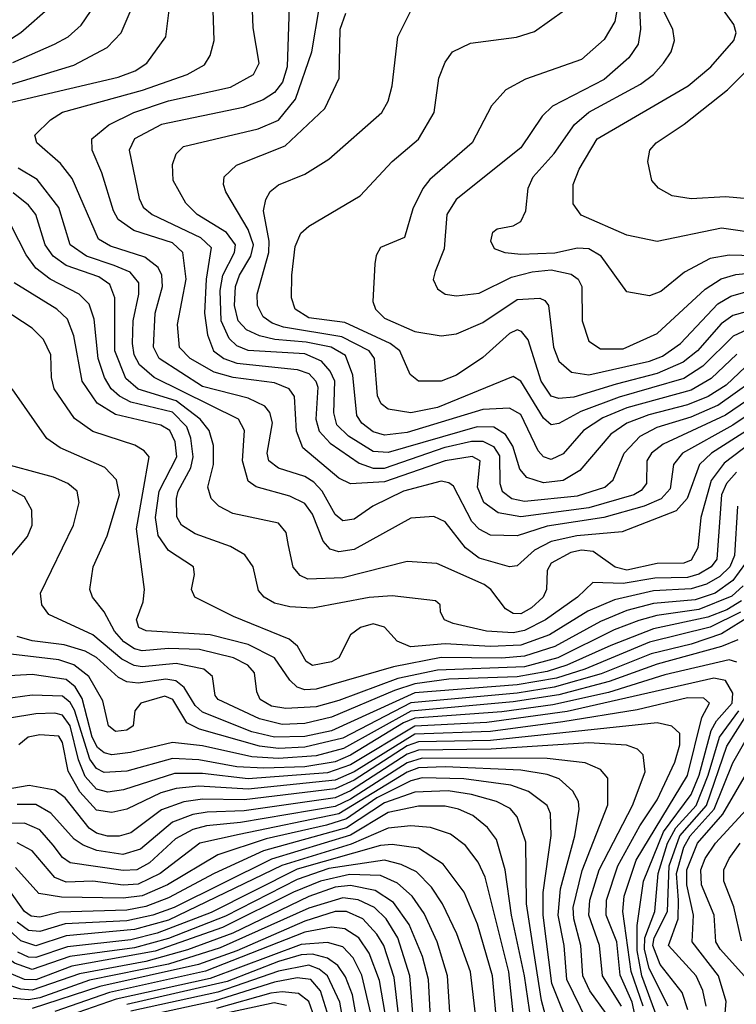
# Model space of a CAD drawing. Extents: x 997028 to 1115134, y 536408 to 618974.
# Tile 281 of 473: x 1019402 to 1021294, y 589160 to 591760. Entities that reach past the tile are written whole.
import ezdxf

# ---------------------------------------------------------------- set-up
doc = ezdxf.new("R2010")
doc.units = 0

msp = doc.modelspace()

# ---------------------------------------------------------------- linework, layer by layer
at = {"layer": '0CON10XD'}
for points in [[(1019383.6, 591646.4), (1019493.8, 591695), (1019529.6, 591715), (1019564.1, 591745), (1019655, 591879.5)], [(1021033.4, 591895), (1021041.3, 591735), (1021034.5, 591695), (1021010.6, 591659.4), (1020945, 591602.2), (1020808.4, 591531.6), (1020781.6, 591505), (1020725, 591421.6), (1020554.7, 591285), (1020529.8, 591245), (1020522.7, 591155), (1020499.3, 591095), (1020494, 591074), (1020505, 591049.4), (1020525.3, 591035.3), (1020555, 591030.8), (1020615, 591037.8), (1020700.4, 591079.6), (1020755, 591094.1), (1020805, 591099.1), (1020858.1, 591088.1), (1020876.4, 591075), (1020886.2, 591055), (1020886.7, 590965), (1020905, 590911.1), (1020935, 590890.6), (1020995, 590890.4), (1021085, 590930.9), (1021212.1, 591047.9), (1021254.3, 591075.7), (1021293, 591087), (1021345, 591092.5)], [(1019305, 591566.4), (1019545, 591640), (1019633.3, 591686.7), (1019670, 591725), (1019704.3, 591805)], [(1019350.4, 591535), (1019661.9, 591608.1), (1019707.1, 591625), (1019737.6, 591645), (1019788, 591715), (1019796.4, 591785)], [(1019365, 591700.2), (1019405, 591726.1), (1019483.3, 591795)], [(1021365, 590742.5), (1021285, 590689.3), (1021152.3, 590615), (1021128.4, 590585), (1021119, 590521), (1021095.7, 590494.3), (1021050.6, 590475), (1020944.6, 590445.4), (1020795, 590422), (1020715, 590396.9), (1020645, 590398.4), (1020615, 590414), (1020595.9, 590435), (1020547.6, 590527.6), (1020535, 590537.1), (1020515, 590540.9), (1020415.3, 590515), (1020334.6, 590475.4), (1020285, 590440.5), (1020255, 590436.8), (1020235, 590453.5), (1020200.8, 590515), (1020178.7, 590538.7), (1020155, 590553.4), (1020085.1, 590575.1), (1020060.2, 590595), (1020055.5, 590615), (1020069.5, 590695), (1020062.1, 590722.1), (1020048.9, 590738.9), (1020005, 590760.4), (1019885, 590791.2), (1019770.5, 590865), (1019755.1, 590895.1), (1019759.7, 590985), (1019779.2, 591055), (1019777.5, 591085), (1019767.7, 591105), (1019732.8, 591132.8), (1019641.4, 591161.4), (1019610.4, 591180.4), (1019540.6, 591340.6), (1019509.9, 591379.9), (1019447.5, 591435), (1019442.2, 591455), (1019483.3, 591495), (1019514.6, 591515.4), (1019726.2, 591573.8), (1019844.5, 591615.5), (1019889.5, 591640.5), (1019904.7, 591665), (1019915.3, 591705), (1019912.5, 591785)], [(1021365, 590783.2), (1021265, 590715.8), (1021100.8, 590639.2), (1021070.2, 590615), (1021058.1, 590595), (1021056.5, 590535), (1021043.1, 590516.9), (1021023.2, 590505), (1020905, 590471.1), (1020725, 590447.4), (1020665, 590457.4), (1020627.6, 590485), (1020610.6, 590525), (1020617.6, 590595), (1020596.5, 590606.5), (1020525.4, 590595), (1020365, 590539.7), (1020275, 590533.7), (1020245, 590549.1), (1020149.3, 590629.3), (1020133, 590673), (1020127.5, 590765), (1020113.5, 590785), (1020075, 590801), (1019965.3, 590815.3), (1019915, 590829.4), (1019851.7, 590865), (1019824, 590894), (1019818.5, 590955), (1019841.2, 591075), (1019833, 591145), (1019805, 591170.3), (1019703.2, 591203.2), (1019662.4, 591232.4), (1019649.3, 591255), (1019619, 591355), (1019593.1, 591415), (1019592.9, 591445), (1019637.5, 591482.5), (1019703.1, 591515), (1019795, 591545.6), (1019958.2, 591581.8), (1020019.6, 591615), (1020034.1, 591645), (1020018.5, 591738.5), (1020016.7, 591785)], [(1020113.8, 591795), (1020107.9, 591635), (1020095.9, 591595), (1020075, 591567.5), (1020045, 591548.4), (1019991.8, 591528.2), (1019776.7, 591483.3), (1019704.9, 591445.1), (1019691.1, 591415), (1019717.5, 591287.5), (1019728.2, 591265), (1019751.5, 591245), (1019879, 591185), (1019907.8, 591157.8), (1019894.2, 591075), (1019889.8, 590985), (1019897.4, 590927.4), (1019913.7, 590885), (1019940.7, 590865), (1019975, 590852.6), (1020135, 590835.8), (1020165, 590825.9), (1020184.1, 590805), (1020189.1, 590789.1), (1020184.1, 590705), (1020192.9, 590672.9), (1020221.4, 590641.4), (1020298.3, 590588.3), (1020335, 590575.3), (1020365, 590575.5), (1020525, 590630.9), (1020595, 590647), (1020625, 590646.9), (1020652.7, 590632.7), (1020668.4, 590608.4), (1020669.3, 590535), (1020675.9, 590515), (1020701.4, 590495), (1020735, 590488.4), (1020875, 590502.6), (1020946.7, 590525), (1020968.6, 590545), (1020997.8, 590615), (1021040.4, 590659.6), (1021085, 590684), (1021175, 590711.3), (1021245, 590742), (1021376.7, 590835)], [(1021335, 590858.7), (1021267.2, 590795), (1021219.3, 590765), (1021165, 590742.4), (1021063.3, 590716.7), (1021005, 590694.6), (1020963.1, 590665), (1020880.7, 590569.3), (1020836.7, 590543.3), (1020785, 590537), (1020740.6, 590550.6), (1020722.8, 590572.8), (1020703.6, 590633.6), (1020684.7, 590664.7), (1020653.5, 590683.5), (1020610, 590685), (1020375, 590616.7), (1020335, 590619.8), (1020269.7, 590659.7), (1020239.7, 590689.7), (1020231.7, 590721.7), (1020233.9, 590805), (1020221.3, 590831.3), (1020198.5, 590858.5), (1020155, 590877.3), (1020005, 590886.5), (1019975, 590898.9), (1019955, 590918.1), (1019934.1, 590965), (1019931.1, 591045), (1019938, 591085), (1019969.1, 591145), (1019972.1, 591165), (1019948, 591198), (1019870.3, 591245), (1019840.3, 591275), (1019807.6, 591335), (1019805, 591377.5), (1019815, 591405.8), (1019834.8, 591425.2), (1020031.6, 591471.6), (1020085, 591494.4), (1020130.1, 591549.9), (1020173.5, 591675), (1020193.9, 591795)], [(1021295, 590876.5), (1021227.7, 590812.3), (1021175, 590781.1), (1021005.2, 590734.8), (1020941.4, 590708.6), (1020890.8, 590675), (1020836.7, 590613.3), (1020805, 590598.5), (1020785.1, 590605.1), (1020771, 590621), (1020725, 590717.4), (1020695, 590733.8), (1020625, 590730.7), (1020425, 590669.7), (1020365, 590662.6), (1020335, 590671.7), (1020305, 590694.4), (1020291.8, 590715), (1020281.2, 590821.2), (1020262.6, 590872.6), (1020224.6, 590894.6), (1020158.5, 590908.5), (1020075.7, 590915.7), (1020035.4, 590925.4), (1020000.6, 590940.6), (1019979.2, 590965), (1019969.2, 591005), (1019971.9, 591055), (1019982.6, 591085), (1020012.6, 591135), (1020018.9, 591165), (1020005, 591205.7), (1019946.1, 591305), (1019940, 591325), (1019942.1, 591345), (1019974.2, 591375.8), (1020103.3, 591426.7), (1020207.2, 591525), (1020245.3, 591605), (1020247.8, 591735), (1020262.7, 591777.3)], [(1021333.6, 590946.4), (1021285.6, 590924.4), (1021205.2, 590844.8), (1021155, 590812), (1020985, 590763), (1020883.8, 590725), (1020825, 590693.7), (1020805, 590690), (1020785, 590707.4), (1020725, 590805.3), (1020705, 590817.3), (1020505, 590735.7), (1020435, 590721.6), (1020375, 590731.2), (1020356.6, 590745), (1020346.3, 590766.3), (1020338.5, 590865), (1020325, 590885.4), (1020252.3, 590922.3), (1020098.1, 590948.1), (1020068.4, 590958.4), (1020044.9, 590974.9), (1020029.8, 591005), (1020028.8, 591035), (1020060.2, 591145), (1020060.8, 591175), (1020045.9, 591255), (1020051.6, 591285), (1020063.5, 591306.5), (1020085, 591324.1), (1020155, 591351.6), (1020218.2, 591391.8), (1020357.7, 591515), (1020374.6, 591545), (1020385.2, 591584.8), (1020400, 591715), (1020435.6, 591785)], [(1021355, 590998), (1021285, 590978.6), (1021253.6, 590956.4), (1021191.6, 590885), (1021153.7, 590855), (1021085, 590825.1), (1020976.9, 590796.9), (1020865, 590763.2), (1020825, 590759.4), (1020805, 590765.6), (1020778.5, 590805), (1020744.2, 590914.2), (1020726.8, 590936.8), (1020715, 590940.5), (1020695, 590931.1), (1020625, 590867.4), (1020555, 590820.8), (1020515, 590805.3), (1020455, 590805.4), (1020432.6, 590822.6), (1020405.6, 590885), (1020380.5, 590905), (1020260.5, 590960.5), (1020165, 590972.4), (1020129.3, 590995), (1020119.8, 591025), (1020120.7, 591085), (1020129.3, 591160.7), (1020144, 591196), (1020165, 591214.6), (1020301.1, 591295), (1020385, 591385.4), (1020455, 591444.6), (1020496, 591515), (1020508.9, 591605), (1020525, 591647.5), (1020544.7, 591675.3), (1020592, 591698), (1020714, 591714), (1020761.2, 591728.8), (1020840, 591785)], [(1020981.5, 591798.5), (1020972.9, 591755), (1020945, 591707.9), (1020885, 591654.7), (1020737.5, 591602.5), (1020685.3, 591574.7), (1020648, 591532), (1020596.9, 591435), (1020485, 591338.2), (1020465.9, 591314.1), (1020439.9, 591260.1), (1020417.5, 591185), (1020355, 591158.6), (1020342.8, 591137.2), (1020340, 591115), (1020334.6, 591015.4), (1020341.3, 590995), (1020365, 590971.2), (1020445, 590936.5), (1020515, 590925.2), (1020555, 590930), (1020625, 590960.2), (1020715, 591021), (1020775, 591024.6), (1020788.7, 591018.7), (1020798.2, 591005), (1020811.5, 590895), (1020825, 590858.2), (1020858.8, 590828.8), (1020905, 590822.3), (1021065, 590858), (1021099.1, 590870.9), (1021146.3, 590905), (1021245, 591009.1), (1021279.9, 591030.1), (1021325, 591042.8)], [(1021375, 591135.3), (1021275, 591138.4), (1021225, 591128.8), (1021157, 591093), (1021095, 591042.4), (1021065, 591030.7), (1021005, 591041.1), (1020936.9, 591135), (1020905, 591154.8), (1020875, 591156.4), (1020815, 591143.4), (1020725, 591140), (1020684.1, 591144.1), (1020655.7, 591155), (1020645.6, 591175), (1020651.3, 591198.7), (1020662.2, 591207.8), (1020705, 591215.5), (1020725, 591226.9), (1020738.4, 591255), (1020744.7, 591315), (1020757.4, 591345), (1020813.1, 591406.9), (1020866.8, 591483.2), (1020905, 591515.9), (1021040.6, 591589.4), (1021075.3, 591615), (1021102, 591645), (1021121.8, 591675), (1021131.1, 591705), (1021126.1, 591735), (1021095, 591797.5)], [(1021365, 591193.6), (1021255, 591209.6), (1021085, 591174.1), (1021005, 591190.7), (1020884, 591244), (1020863.6, 591273.6), (1020863.3, 591325), (1020878.8, 591365), (1020926.6, 591445), (1021166.5, 591585), (1021226.6, 591635), (1021287.8, 591705), (1021293.9, 591725), (1021287.5, 591747.5), (1021260.5, 591785)], [(1021925, 591789), (1021895, 591756.8), (1021873.7, 591715), (1021864.8, 591635.2), (1021855, 591608.3), (1021778.8, 591541.2), (1021715, 591435.7), (1021621.9, 591378.1), (1021455, 591308.2), (1021365, 591283.2), (1021265, 591291.6), (1021175, 591286.5), (1021124.7, 591294.7), (1021088.6, 591315), (1021070.6, 591335), (1021060, 591385), (1021065.6, 591415), (1021082.2, 591435), (1021156.2, 591483.8), (1021271.1, 591575), (1021392.4, 591695), (1021421.6, 591745), (1021435.3, 591785)], [(1021365, 590702.5), (1021228.5, 590615), (1021196.5, 590585), (1021164.2, 590495.8), (1021135, 590462.8), (1020992.3, 590407.7), (1020873.3, 590396.7), (1020805, 590381.9), (1020760.9, 590359.1), (1020725, 590326.8), (1020715, 590317.7), (1020695.4, 590314.6), (1020615, 590338), (1020579.4, 590365), (1020525, 590434), (1020495, 590447.5), (1020435, 590443.7), (1020285, 590360.9), (1020245, 590354.4), (1020221.9, 590361.9), (1020203, 590383), (1020175, 590454), (1020155, 590481.9), (1020115, 590501.3), (1020025.9, 590525.9), (1020005, 590541.5), (1019989.8, 590595), (1019995.2, 590675), (1019979.5, 590705), (1019756.8, 590815), (1019718.7, 590848.7), (1019704.3, 590875), (1019699.9, 590905), (1019701.3, 590965), (1019716.3, 591035), (1019716.2, 591065), (1019693.3, 591093.3), (1019651.1, 591111.1), (1019578.8, 591135), (1019534.9, 591164.9), (1019505, 591263.9), (1019448.2, 591338.2), (1019397.9, 591367.9)], [(1021335, 590644.3), (1021261.5, 590588.5), (1021227.2, 590542.8), (1021199.9, 590445), (1021192.1, 590365), (1021175, 590332.9), (1021155, 590324.3), (1021085, 590323.6), (1021005, 590305.7), (1020973.8, 590313.8), (1020915.8, 590355.8), (1020885, 590358.7), (1020857.1, 590352.9), (1020805.2, 590325), (1020794.8, 590305), (1020792.5, 590255), (1020783.7, 590235), (1020753, 590207), (1020725, 590191), (1020705, 590191.6), (1020684.2, 590204.2), (1020645.9, 590255), (1020628.7, 590268.7), (1020503.6, 590323.6), (1020425, 590328.8), (1020255, 590285.5), (1020162.5, 590282.5), (1020142.3, 590292.3), (1020124.3, 590314.3), (1020111.7, 590371.7), (1020105.2, 590405.2), (1020085, 590430), (1019965, 590456.1), (1019927.9, 590475), (1019907.6, 590495), (1019898.3, 590525), (1019913.7, 590585), (1019913.3, 590635), (1019902.6, 590675), (1019878.3, 590705), (1019815, 590752.9), (1019715, 590784.5), (1019682, 590812), (1019653, 590885), (1019653.5, 591025), (1019640.4, 591060.4), (1019610.8, 591080.8), (1019525, 591110.7), (1019490.5, 591135), (1019469.5, 591165), (1019444.4, 591245), (1019425, 591269.8), (1019385, 591302.2)], [(1021294.1, 590565), (1021268, 590535), (1021254.9, 590505), (1021242.1, 590335), (1021227.9, 590315), (1021195, 590295.8), (1021165, 590287.2), (1021079.2, 590285), (1020995, 590270.6), (1020915, 590273.8), (1020874.3, 590235), (1020790.2, 590175), (1020735, 590146.5), (1020705, 590140.9), (1020634, 590145), (1020546, 590165), (1020523.8, 590175), (1020513.3, 590195), (1020512.5, 590215), (1020500, 590225), (1020385, 590238.3), (1020325, 590233.8), (1020175, 590205.6), (1020115, 590209.6), (1020075, 590219.3), (1020047.3, 590235), (1020032.3, 590252.3), (1020018.7, 590315), (1019996.3, 590346.3), (1019958.6, 590368.6), (1019865, 590401.9), (1019829.6, 590425), (1019816.6, 590446.6), (1019816, 590495), (1019820.7, 590515), (1019853.4, 590576.6), (1019860, 590605), (1019853.8, 590655), (1019843.1, 590685), (1019805, 590723.1), (1019695, 590750), (1019665.2, 590765.2), (1019643.6, 590785), (1019625.9, 590815), (1019609.3, 590865), (1019598.7, 590968.7), (1019585, 591008.5), (1019558.7, 591035), (1019482.5, 591075), (1019445, 591103.9), (1019418.8, 591138.8), (1019380.8, 591215)], [(1021296.7, 590475), (1021289.3, 590345), (1021276.9, 590315), (1021250.3, 590289.7), (1021215, 590269.4), (1021175, 590256.6), (1021075, 590251.6), (1020972.5, 590227.5), (1020902.3, 590197.7), (1020800.4, 590135), (1020725, 590108.2), (1020645, 590104.3), (1020525, 590111.4), (1020434, 590104), (1020398.4, 590118.4), (1020365, 590155.2), (1020335, 590164.3), (1020302.2, 590155), (1020275.5, 590135), (1020245, 590074.5), (1020225, 590064.1), (1020175, 590054.7), (1020158.5, 590065), (1020135.2, 590105.2), (1020113.6, 590123.6), (1019966.1, 590183.9), (1019864.4, 590235), (1019855.5, 590255), (1019863.5, 590295), (1019860.5, 590315), (1019795, 590357.8), (1019767.6, 590397.6), (1019760.2, 590445), (1019770.2, 590515), (1019817.3, 590605), (1019812.1, 590645), (1019798.8, 590675), (1019775, 590689.1), (1019655, 590717.1), (1019606.8, 590746.8), (1019567.3, 590805), (1019544.9, 590924.9), (1019528.6, 590968.6), (1019499.7, 590995), (1019387.3, 591065)], [(1021318.4, 590325), (1021285, 590278.5), (1021237.7, 590245), (1021185, 590227.9), (1021075, 590218.2), (1021005, 590199.6), (1020935, 590170.3), (1020815, 590104.7), (1020735, 590079), (1020675, 590073.5), (1020515, 590075.4), (1020389, 590051), (1020185, 589991.7), (1020155, 589989.7), (1020135, 589997.5), (1020115.6, 590015.6), (1020074.5, 590074.5), (1020005, 590109.4), (1019905, 590135.1), (1019735.7, 590145.7), (1019716.2, 590155), (1019710.6, 590175), (1019727.9, 590222.1), (1019731.2, 590255), (1019710.7, 590415), (1019743.6, 590605), (1019731, 590621), (1019706.3, 590636.3), (1019595, 590672.5), (1019546.8, 590706.8), (1019492.7, 590785), (1019485.7, 590815), (1019483.8, 590875), (1019465.2, 590915.2), (1019435.2, 590945.2), (1019332, 591012)], [(1021311.8, 590265), (1021282.5, 590237.5), (1021195, 590202.2), (1021083.7, 590186.3), (1021036.7, 590173.3), (1020971.8, 590148.2), (1020822.5, 590075), (1020735, 590051.2), (1020505, 590042.2), (1020400.3, 590019.7), (1020245, 589961.6), (1020184.9, 589945.1), (1020105, 589940.8), (1020067, 589947), (1020037.3, 589965), (1020028.4, 589985), (1020022, 590035), (1020004.7, 590055), (1019966.7, 590075), (1019876.4, 590096.4), (1019795, 590099.1), (1019725, 590093), (1019705, 590098.1), (1019676.6, 590116.6), (1019651.9, 590145), (1019625, 590196.2), (1019593.8, 590235), (1019586.8, 590255), (1019595.8, 590315), (1019633.2, 590396.8), (1019665.6, 590505), (1019657.9, 590545), (1019627.2, 590577.2), (1019509.2, 590629.2), (1019474.1, 590654.1), (1019382, 590785)], [(1021307.7, 590225), (1021268.7, 590201.3), (1021218.4, 590181.6), (1021075, 590151.5), (1020962.5, 590107.5), (1020846.6, 590055), (1020795, 590038.5), (1020715, 590024.6), (1020535, 590018), (1020445, 590005.9), (1020391.2, 589988.8), (1020225, 589917.7), (1020155, 589901.3), (1020095, 589898.6), (1020035, 589913.6), (1019925.9, 589965), (1019918.2, 589975), (1019910.7, 590025), (1019887.9, 590045), (1019815, 590060.1), (1019725, 590051.1), (1019704.3, 590054.3), (1019671.5, 590071.5), (1019595, 590135.2), (1019478.9, 590188.9), (1019460.4, 590215), (1019456.5, 590245), (1019544.3, 590425), (1019558.7, 590485), (1019553.8, 590515), (1019528.8, 590535), (1019491.7, 590551.7), (1019335, 590593.7)], [(1019372.7, 590335), (1019422.4, 590395), (1019434.7, 590425), (1019434, 590465), (1019415, 590500), (1019366.9, 590525)], [(1021382.4, 590217.6), (1021255, 590137.7), (1021175, 590110.5), (1021069.3, 590085), (1020937.2, 590032.8), (1020812.8, 589997.2), (1020715, 589981.5), (1020435, 589956.1), (1020255, 589862.2), (1020155, 589838.4), (1020085, 589835.6), (1020035, 589841.3), (1019876.3, 589886.3), (1019843.4, 589903.4), (1019806.4, 589965), (1019785, 589973.7), (1019722.2, 589955), (1019705.6, 589935), (1019701.9, 589895), (1019685, 589883.6), (1019655, 589880.3), (1019636.2, 589895), (1019621.3, 589961.3), (1019584.2, 590025), (1019545, 590056.1), (1019505, 590069.1), (1019348.2, 590088.2)], [(1021305, 590195.2), (1021225, 590155.8), (1021065, 590115.9), (1020893.7, 590045), (1020819, 590021), (1020715, 590003.1), (1020445, 589981.8), (1020225, 589882), (1020155, 589867.1), (1020075, 589864.8), (1020015, 589879.6), (1019885, 589930.8), (1019865, 589948.8), (1019836.5, 589996.5), (1019813.8, 590013.8), (1019788.2, 590018.2), (1019715, 590007.6), (1019685, 590011.5), (1019662.8, 590022.8), (1019605, 590075.4), (1019575, 590092), (1019519.1, 590109.1), (1019435, 590119.3), (1019395, 590130.6)], [(1021298.2, 590121.8), (1021255.1, 590104.9), (1021085, 590058.1), (1020958.2, 590011.8), (1020825, 589977.2), (1020705, 589958.2), (1020435, 589934.2), (1020256.9, 589835), (1020185, 589816), (1020085, 589808.8), (1020015, 589813.6), (1019885, 589842.4), (1019805, 589851.3), (1019694.3, 589824.3), (1019645, 589818.9), (1019625, 589823.8), (1019607.7, 589837.7), (1019593.1, 589865), (1019567.3, 589967.3), (1019548.1, 589998.1), (1019525, 590017.4), (1019435, 590030.8), (1019265, 590021.1)], [(1021295, 590063.3), (1021275, 590069.1), (1021105, 590030.1), (1020956.7, 589983.3), (1020809.3, 589950.7), (1020675, 589931.7), (1020445, 589915.5), (1020415, 589903.1), (1020275, 589817.6), (1020235, 589800.3), (1020155, 589786.8), (1020046.8, 589783.2), (1019975, 589786.9), (1019875, 589805.6), (1019805, 589808.5), (1019684.5, 589775.5), (1019625, 589772.2), (1019605, 589782.6), (1019587, 589807), (1019546.6, 589936.6), (1019535, 589957.1), (1019515, 589973.7), (1019435, 589976), (1019255, 589951.8)], [(1021084.6, 589125), (1021044.7, 589235), (1021031.8, 589301.8), (1021032.6, 589367.4), (1021048.6, 589485), (1021101.7, 589615), (1021175, 589713.9), (1021195.6, 589765), (1021227.6, 589882.4), (1021241.9, 589908.1), (1021282.8, 589955), (1021285, 589980.9), (1021265, 590014.8), (1021235, 590020.9), (1020847, 589933), (1020635, 589903.5), (1020445, 589894.2), (1020275, 589792.4), (1020215, 589771), (1020005.2, 589755.2), (1019885, 589769.1), (1019810.9, 589769.1), (1019675.8, 589725.8), (1019635, 589719.7), (1019605, 589727.8), (1019575, 589761.6), (1019557, 589805), (1019535.7, 589895), (1019515, 589923.6), (1019495, 589928.5), (1019445, 589926.5), (1019375, 589915.4)], [(1021048, 589155), (1021016.4, 589246.4), (1020994.7, 589405), (1020997.6, 589445), (1021029.5, 589540.5), (1021165, 589763.5), (1021202.7, 589917.3), (1021222.8, 589955), (1021208, 589968), (1021165, 589968.6), (1021032.6, 589937.4), (1020835.7, 589905.7), (1020645, 589880.2), (1020445, 589872.8), (1020285, 589774), (1020235, 589751.3), (1020005, 589727.7), (1019875, 589735.4), (1019815, 589729.8), (1019775, 589717.7), (1019685, 589675.4), (1019645, 589665.8), (1019605, 589672.7), (1019560.8, 589720.8), (1019530.1, 589775), (1019515, 589850.6), (1019505, 589867.5), (1019455, 589871.4), (1019424.3, 589865), (1019400, 589845)], [(1021114.4, 589155), (1021064.3, 589254.3), (1021051.9, 589305), (1021052.3, 589335), (1021078.7, 589405), (1021087.6, 589505), (1021112.4, 589585), (1021134.6, 589625.4), (1021188.4, 589685), (1021219.9, 589765), (1021249.3, 589865), (1021300.6, 589935)], [(1021166.3, 589145), (1021150.9, 589190.9), (1021092.9, 589265), (1021073.4, 589315), (1021076.8, 589335), (1021112.1, 589405), (1021116.3, 589525), (1021145.1, 589604.9), (1021215.2, 589685), (1021268.9, 589841.1), (1021326.8, 589933.2)], [(1021028.2, 589125), (1021018.6, 589165), (1020987, 589237), (1020978.2, 589325), (1020950, 589395), (1020950.9, 589435), (1020981, 589525), (1021038.9, 589631.1), (1021085, 589699.8), (1021131.3, 589798.7), (1021144.8, 589845), (1021144.7, 589875), (1021124, 589894), (1021085, 589902.6), (1020645, 589856.6), (1020455, 589853), (1020425, 589842.6), (1020285, 589751.3), (1020235, 589728.4), (1019995, 589699.4), (1019885, 589701.6), (1019835.7, 589694.3), (1019776.7, 589673.3), (1019695, 589612.6), (1019665, 589604), (1019634, 589604), (1019605, 589611.2), (1019585.1, 589625.1), (1019522.4, 589705), (1019494.9, 589724.9), (1019427.3, 589737.3), (1019335, 589721.9)], [(1021214.7, 589154.7), (1021205.9, 589195.9), (1021187.7, 589235), (1021114.8, 589315), (1021140.4, 589385), (1021141.4, 589435), (1021136.4, 589505), (1021155.1, 589575), (1021172.5, 589605), (1021235.9, 589675), (1021285, 589797.5), (1021338.1, 589891.9)], [(1020990.7, 589155), (1020940.3, 589235), (1020933, 589315), (1020904.5, 589395), (1020907, 589435), (1020932, 589515), (1021019.9, 589685), (1021053.5, 589773.5), (1021048.1, 589818.1), (1021033, 589833), (1021004.4, 589844.4), (1020905, 589850.1), (1020646.8, 589833.2), (1020455, 589831), (1020425, 589820.4), (1020275, 589723.5), (1020235, 589705.3), (1019995, 589670.9), (1019897.1, 589667.1), (1019859.4, 589660.6), (1019805, 589640.8), (1019720.9, 589569.1), (1019674.4, 589555.6), (1019605.4, 589565.4), (1019569.5, 589579.5), (1019546.2, 589596.2), (1019484.5, 589664.5), (1019445, 589687.2), (1019395, 589687.3)], [(1021262.4, 589115), (1021267.3, 589167.3), (1021247, 589235), (1021177.7, 589325), (1021180.8, 589395), (1021163.3, 589475), (1021163.4, 589515), (1021191.7, 589585), (1021258.5, 589661.5), (1021361.1, 589838.9)], [(1020950.1, 589135), (1020907, 589195), (1020889, 589235), (1020883.8, 589315), (1020864.9, 589385), (1020862.9, 589415), (1020886.6, 589513.4), (1020955, 589686), (1020955, 589756.7), (1020935, 589779.7), (1020895, 589797.1), (1020795, 589809.2), (1020465, 589809.7), (1020425, 589797.5), (1020275, 589701.1), (1020235, 589682.2), (1019985, 589639.8), (1019895, 589631), (1019859.1, 589620.9), (1019813.5, 589596.5), (1019745, 589533.5), (1019710.9, 589515), (1019675, 589512.9), (1019535, 589533.2), (1019515, 589547), (1019490.3, 589580.3), (1019455, 589620.5), (1019415, 589637.6), (1019357.3, 589637.3)], [(1020900.5, 589115), (1020846.6, 589225), (1020839.7, 589315), (1020823.7, 589395), (1020830, 589465), (1020867.3, 589605), (1020879.4, 589675), (1020876.9, 589695), (1020862.4, 589722.4), (1020826.1, 589755), (1020795, 589766.4), (1020725, 589777.9), (1020525, 589787.2), (1020455, 589784.5), (1020425, 589772.7), (1020245, 589662.9), (1019981.7, 589608.3), (1019877.9, 589585), (1019773.1, 589505), (1019715, 589476.9), (1019675, 589474.7), (1019595, 589484.7), (1019525, 589481.8), (1019494.8, 589494.8), (1019435, 589564.8), (1019395, 589586.4)], [(1020859.1, 589085), (1020807.3, 589215), (1020783.7, 589395), (1020784, 589455), (1020805.2, 589605.2), (1020803.7, 589663.7), (1020794.8, 589685), (1020745, 589721.7), (1020698.6, 589738.6), (1020574.7, 589755.3), (1020465, 589757.5), (1020435, 589750.1), (1020345.3, 589705), (1020265, 589649.1), (1020212.4, 589632.4), (1020053.1, 589596.9), (1019925.4, 589554.6), (1019792.3, 589475), (1019725, 589446), (1019675, 589439.8), (1019512.5, 589442.5), (1019452.4, 589452.4), (1019390.8, 589520.8)], [(1020821.4, 589015), (1020779.8, 589169.8), (1020759.3, 589299.3), (1020739.6, 589425), (1020738.1, 589588.1), (1020715.7, 589655), (1020696.7, 589676.7), (1020660.8, 589695), (1020595, 589713.8), (1020533.1, 589723.1), (1020445, 589719.9), (1020365, 589691.9), (1020265, 589626.1), (1020045.3, 589564.7), (1019915, 589505.3), (1019795, 589440.6), (1019735, 589417.8), (1019685, 589408.3), (1019507.2, 589402.8), (1019455, 589390), (1019432.6, 589392.6), (1019414.6, 589405), (1019373, 589463)], [(1020774.6, 588965.4), (1020734.5, 589234.5), (1020700.2, 589395), (1020683.7, 589515), (1020660.8, 589595), (1020636.9, 589626.9), (1020598.1, 589658.1), (1020560.9, 589675), (1020525, 589682.6), (1020455, 589682.8), (1020375, 589665.8), (1020275, 589606.5), (1020066.8, 589543.2), (1019809.4, 589415), (1019753.5, 589395), (1019685, 589380.4), (1019521.8, 589371.8), (1019455, 589351.6), (1019425, 589354.7), (1019395, 589376.4)], [(1021323.2, 589225), (1021251.3, 589305), (1021240, 589325), (1021235.2, 589395), (1021202, 589475), (1021200, 589515), (1021211.6, 589545), (1021239, 589585), (1021330.5, 589685)], [(1020724.9, 588945.1), (1020693.3, 589245), (1020630.6, 589495), (1020612.7, 589535), (1020579, 589579), (1020539.1, 589609.1), (1020486.2, 589626.2), (1020435, 589631.3), (1020375, 589624.7), (1020277.5, 589582.5), (1020094, 589526), (1019795, 589382), (1019705, 589356.9), (1019525, 589340.5), (1019445, 589314.4), (1019405, 589327.6), (1019315, 589407.9)], [(1020676.3, 588945), (1020650.2, 589235), (1020610.9, 589370.9), (1020575.4, 589455.4), (1020520.1, 589530.1), (1020455, 589571.9), (1020385, 589581.9), (1020355, 589579.4), (1020135, 589516.1), (1019907.5, 589402.5), (1019765, 589347.8), (1019695, 589329.9), (1019528.6, 589311.4), (1019445, 589283.4), (1019425, 589284.3), (1019397.2, 589297.2)], [(1021307.7, 589327.7), (1021287, 589417), (1021261.4, 589485), (1021260.9, 589515), (1021274.8, 589545), (1021304.4, 589585)], [(1020623.6, 588975), (1020592.5, 589245), (1020556, 589346), (1020518.2, 589425), (1020489.2, 589469.2), (1020449.2, 589509.2), (1020409.2, 589529.2), (1020365, 589539.9), (1020218, 589518), (1020135, 589489.1), (1019945, 589392), (1019795, 589333.2), (1019705, 589308.5), (1019534.5, 589285.5), (1019435, 589251.9), (1019388.6, 589268.6), (1019280.1, 589350.1), (1019215, 589373.8), (1019155, 589380.4), (1019052, 589372), (1018815, 589372), (1018745, 589378), (1018690, 589390)], [(1020538.7, 589125), (1020531.2, 589235), (1020504.1, 589325), (1020469.9, 589399.9), (1020438.6, 589445), (1020399.4, 589479.4), (1020355, 589499.6), (1020272.8, 589502.8), (1020196.5, 589485), (1020125, 589455.7), (1019937.7, 589362.3), (1019760, 589300), (1019539.3, 589260.7), (1019445, 589224.7), (1019415, 589225.4), (1019379.8, 589239.8)], [(1020487, 589125), (1020481.5, 589225), (1020465.7, 589285.7), (1020430, 589370), (1020388.6, 589428.6), (1020340.6, 589460.6), (1020275, 589473.3), (1020235, 589468.9), (1020165, 589444), (1019965, 589347.7), (1019845, 589303.2), (1019735, 589272.6), (1019559.5, 589240.5), (1019435, 589197.4), (1019405, 589199.4), (1019370.9, 589210.9)], [(1020439.9, 589135), (1020431.8, 589235), (1020400.2, 589335), (1020369.7, 589385), (1020338.8, 589415), (1020295.8, 589435.8), (1020255, 589440.7), (1020165, 589413.6), (1019931.1, 589308.9), (1019794.6, 589265.4), (1019586.7, 589223.3), (1019455, 589176.4), (1019425, 589171.6), (1019385.1, 589175.1)], [(1020402.5, 589132.5), (1020390.8, 589230.8), (1020363.4, 589315), (1020344.9, 589345), (1020307.5, 589385), (1020265, 589405.1), (1020235, 589404.4), (1020155, 589379.4), (1019975, 589300.7), (1019874, 589265), (1019613.3, 589206.7), (1019435, 589148.7)], [(1020366.5, 589135), (1020352.1, 589222.1), (1020324.8, 589294.8), (1020297.2, 589335), (1020260.6, 589359.4), (1020225, 589363.1), (1020155, 589349.8), (1019892.9, 589247.1), (1019639.5, 589190.5), (1019495, 589140.9)], [(1020329.1, 589135), (1020305, 589236.8), (1020282, 589282), (1020255, 589311), (1020215, 589322.7), (1020145, 589318), (1019905, 589228.2), (1019657.1, 589172.9), (1019515, 589123.6)], [(1020292.8, 589115), (1020280.5, 589185), (1020262.6, 589232.6), (1020242.1, 589262.1), (1020215, 589281.1), (1020175, 589292.2), (1020145, 589290.4), (1020085, 589273.1), (1019949.8, 589220.2), (1019685, 589159.2)], [(1020255.8, 589115), (1020247.4, 589165), (1020214.7, 589234.7), (1020192.7, 589252.7), (1020165, 589263.1), (1020085, 589246.9), (1019925, 589191.3), (1019695, 589141.3)], [(1020218.2, 589125), (1020196.4, 589195), (1020171, 589225), (1020135, 589229.2), (1020075, 589217.7), (1019915, 589168), (1019675.9, 589115.9)], [(1020180.4, 589125), (1020165, 589167), (1020138, 589188), (1020095, 589192.9), (1020065, 589189), (1019921.3, 589148.7)], [(1020106.4, 589156.4), (1020073.5, 589163.5), (1019695, 589081.5)]]:
    msp.add_lwpolyline(points, dxfattribs=at)

doc.saveas('drawing.dxf')
